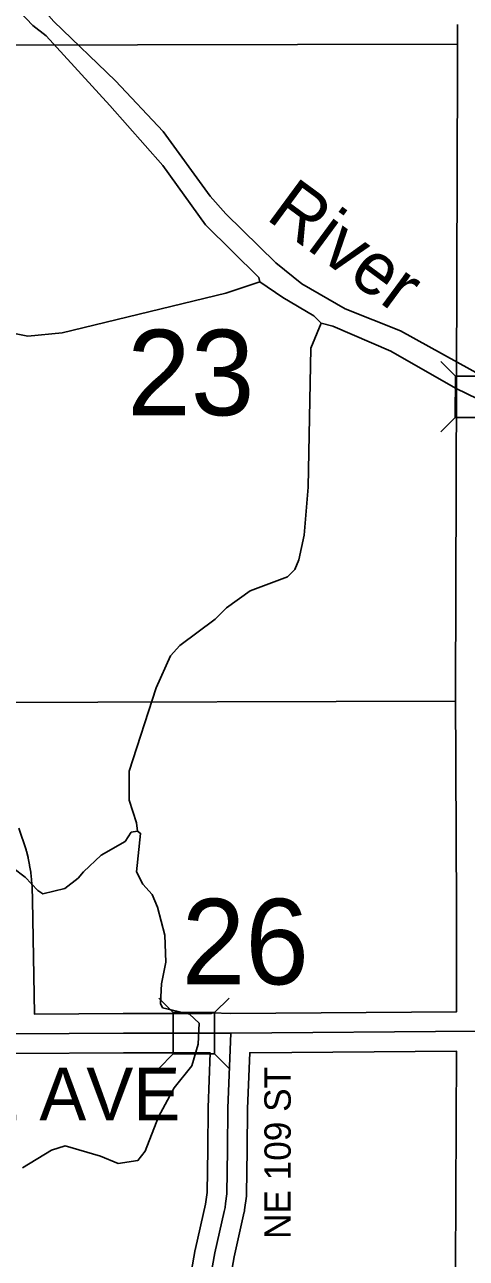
# Model space of a CAD drawing. Extents: x -1403959 to 81668, y -1400582 to 11018.
# Drawn here: x 8385.7 to 8450.6, y 9028.3 to 9209.7 of the extents above; entities that cross this region are included whole.
import ezdxf

# ---------------------------------------------------------------- set-up
doc = ezdxf.new("R2010")
doc.units = 0
for name, color, linetype in [('tdCiCoBndryTxt', 7, 'Continuous'), ('tdCiSecText', 7, 'Continuous'), ('tdCiSectLine', 7, 'Continuous'), ('tdCoCityStreetMajor', 7, 'Continuous'), ('tdCoSectLinePart', 7, 'Continuous'), ('tdCoSectNmbr', 7, 'Continuous'), ('tdCoSurfBitum', 7, 'Continuous'), ('tdCoSurfConc', 7, 'Continuous')]:
    doc.layers.add(name, color=color, linetype=linetype)

msp = doc.modelspace()

# ---------------------------------------------------------------- linework, layer by layer
at = {"layer": 'tdCiCoBndryTxt'}
for points in [[(8384.23, 9061.33), (8400.17, 9061.42), (8415.08, 9061.42), (8415.79, 9061.42)], [(8410.85, 9013.45), (8412.05, 9020.39), (8413.6, 9029.13), (8414.98, 9035.24), (8415.11, 9035.81), (8415.18, 9036.39), (8415.36, 9037.82), (8415.47, 9044.35), (8415.53, 9050.41), (8415.94, 9061.43)], [(8415.79, 9061.42), (8415.94, 9061.43), (8452.03, 9061.71)]]:
    msp.add_lwpolyline(points, dxfattribs=at)
at = {"layer": 'tdCiSecText'}
for points in [[(8446.82, 9160.16), (8448.96, 9158.01), (8455.01, 9158)], [(8446.79, 9149.83), (8448.94, 9151.96), (8448.96, 9158.01)], [(8457.12, 9149.8), (8454.99, 9151.95), (8448.94, 9151.96)], [(8405.37, 9066.59), (8407.51, 9064.45), (8413.56, 9064.45)], [(8415.7, 9066.59), (8413.56, 9064.45), (8413.56, 9058.4)], [(8405.37, 9056.26), (8407.51, 9058.4), (8407.51, 9064.45)], [(8415.65, 9056.31), (8413.56, 9058.4), (8407.51, 9058.4)]]:
    msp.add_lwpolyline(points, dxfattribs=at)
at = {"layer": 'tdCiSectLine'}
for points in [[(8387.11, 9064.25), (8400.15, 9064.33), (8400.17, 9064.33), (8413.14, 9064.33), (8413.15, 9064.43), (8415.98, 9064.33), (8449.13, 9064.59), (8449.13, 9079.85), (8448.98, 9111.27), (8448.98, 9111.29), (8448.98, 9111.3), (8449.24, 9203.6), (8449.24, 9203.63), (8449.28, 9206.83), (8449.26, 9209.71)], [(8384.83, 9091.57), (8385.87, 9088.4), (8385.91, 9088.25), (8385.92, 9088.21), (8386.16, 9087.28), (8386.19, 9087.15), (8386.38, 9086.2), (8386.38, 9086.19), (8386.4, 9086.07), (8386.55, 9085.12), (8386.56, 9085.05), (8386.57, 9084.99), (8386.67, 9084.04), (8386.68, 9083.91), (8386.68, 9083.91), (8386.75, 9082.94), (8386.75, 9082.86), (8386.81, 9081.05), (8386.81, 9081), (8387.09, 9064.26), (8387.11, 9064.26), (8387.11, 9064.25)], [(8409.19, 9020.89), (8410.74, 9029.64), (8410.75, 9029.7), (8410.77, 9029.77), (8412.25, 9036.31), (8412.46, 9038.02), (8412.56, 9044.38), (8412.63, 9050.44), (8412.63, 9050.52), (8412.93, 9058.52), (8400.17, 9058.52), (8384.27, 9058.43)], [(8414.3, 9016.36), (8448.94, 9016.45), (8449.11, 9058.79), (8418.86, 9058.55), (8418.74, 9058.55), (8418.43, 9050.34), (8418.37, 9044.32), (8418.37, 9044.3), (8418.26, 9037.77), (8418.26, 9037.63), (8418.24, 9037.45), (8417.99, 9035.45), (8417.99, 9035.43), (8417.96, 9035.24), (8417.94, 9035.17), (8416.45, 9028.56), (8414.91, 9019.89), (8414.3, 9016.36)]]:
    msp.add_lwpolyline(points, dxfattribs=at)
at = {"layer": 'tdCoCityStreetMajor'}
for points in [[(8355.19, 9206.66), (8449.24, 9206.81)], [(8378.82, 9110.07), (8448.96, 9110.25)]]:
    msp.add_lwpolyline(points, dxfattribs=at)
at = {"layer": 'tdCoSurfBitum'}
for points in [[(8453.39, 9157.78), (8440.87, 9164.69), (8432.78, 9167.92), (8426.37, 9171.61), (8422.55, 9174.68), (8415.22, 9181.89), (8412.92, 9184.49), (8406.03, 9193.97), (8398.99, 9201.46), (8389.97, 9210.18), (8374.66, 9227.46), (8367.32, 9234.8), (8360.27, 9244.74), (8355.38, 9249.18), (8350.48, 9253), (8344.67, 9258.51), (8336.86, 9268.6), (8333.8, 9271.82), (8326.61, 9277.48), (8318.8, 9286.19), (8305.94, 9301.45), (8285.71, 9327.86)], [(8366.52, 9230.93), (8367.89, 9229.25), (8370.49, 9227.57), (8382.11, 9214.61), (8386.85, 9209.57), (8388.84, 9208.05), (8398.16, 9197.83), (8405.96, 9188.98), (8412.23, 9180.28), (8420.06, 9172.51), (8420.21, 9171.9)], [(8420.21, 9171.9), (8415.24, 9170.21), (8391.16, 9164.39), (8386.14, 9163.92), (8376.06, 9165.9)], [(8429.24, 9165.81), (8428.17, 9166.88), (8423.58, 9169.61), (8420.21, 9171.9)], [(8385.35, 9041.64), (8389.62, 9044.24), (8391.61, 9044.85), (8396.8, 9043.33), (8399.4, 9042.26), (8402.3, 9042.72), (8403.37, 9044.1), (8405.35, 9049.14), (8407.63, 9053.41), (8410.23, 9056.62), (8411.14, 9059.83), (8411.29, 9062.88), (8409.91, 9064.25), (8405.94, 9065.17), (8405.64, 9065.78), (8405.79, 9068.68), (8406.39, 9071.88), (8406.24, 9075.85), (8405.16, 9079.97), (8404.4, 9081.81), (8403.02, 9083.33), (8402.1, 9085.16), (8402.71, 9090.81), (8402.25, 9091.12), (8402.09, 9092.34), (8401.02, 9095.7), (8401.02, 9099.97), (8404.97, 9112.19), (8407.11, 9116.92), (8408.48, 9118.45), (8413.66, 9122.32), (8415.32, 9123.95), (8418.82, 9126.45), (8424.3, 9128.51), (8425.36, 9129.6), (8425.97, 9131), (8426.72, 9134.66), (8427.32, 9141.69), (8427.72, 9162.14), (8429.24, 9165.81), (8430.92, 9165.36), (8439.48, 9161.71), (8448.96, 9156.24), (8460.58, 9150.62)], [(8402.25, 9091.12), (8401.33, 9090.96), (8400.42, 9089.59), (8396.91, 9087.6), (8394.31, 9085.16), (8393.55, 9084.24), (8391.57, 9082.71), (8388.36, 9081.94), (8387.6, 9082.4), (8385.76, 9084.38), (8383.93, 9085.76)]]:
    msp.add_lwpolyline(points, dxfattribs=at)

# ---------------------------------------------------------------- texts
at = {"layer": 'tdCoSectLinePart'}
for s, p in [('23', (8400.72, 9152.27)), ('26', (8408.73, 9068.61))]:
    msp.add_text(s, height=12.575, rotation=0.0047, dxfattribs=at).set_placement(p)
at = {"layer": 'tdCoSectNmbr'}
for s, height, rotation, p in [('NE 82 AVE', 7.738, 359.9938, (8356.19, 9048.62)), ('NE 109 ST', 3.869, 90, (8424.76, 9031.17))]:
    msp.add_text(s, height=height, rotation=rotation, dxfattribs=at).set_placement(p)
at = {"layer": 'tdCoSurfConc'}
msp.add_text('River', height=7.738, rotation=323.6562, dxfattribs=at).set_placement((8420.94, 9181.22))

doc.saveas('drawing.dxf')
